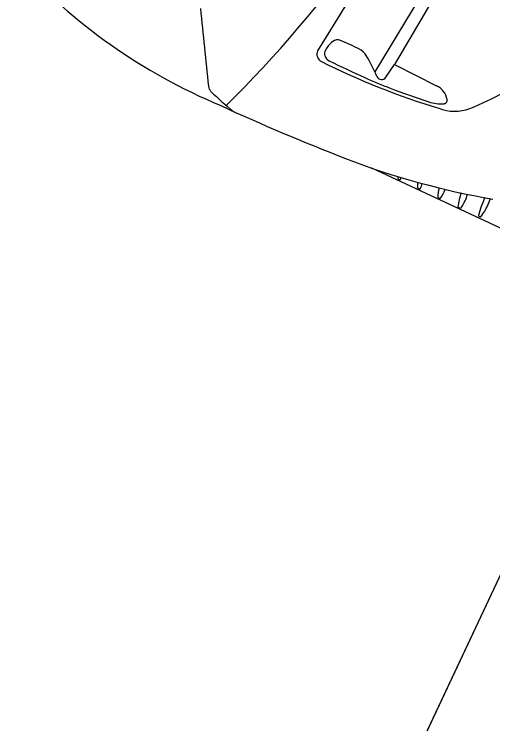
# Model space of a CAD drawing. Extents: x 14104283 to 14120882, y 8635219 to 8671666.
# Drawn here: x 14118461.21 to 14118470, y 8668387.45 to 8668400.49 of the extents above; entities that cross this region are included whole.
import ezdxf

# ---------------------------------------------------------------- set-up
doc = ezdxf.new("R2010")
doc.units = 0
for name, color, linetype in [('Cell', 7, 'Continuous'), ('Default', 7, 'Continuous'), ('Terrain', 7, 'Continuous')]:
    doc.layers.add(name, color=color, linetype=linetype)

msp = doc.modelspace()

# ---------------------------------------------------------------- linework, layer by layer
at = {"layer": 'Cell'}
for p, q in [((14118468.724, 8668402.973), (14118466.779, 8668399.816)), ((14118469.348, 8668401.944), (14118467.83, 8668399.43)), ((14118468.034, 8668399.33), (14118468.19, 8668399.564)), ((14118470.747, 8668396.269), (14118467.775, 8668397.661)), ((14118468.261, 8668397.46), (14118468.29, 8668397.447)), ((14118468.302, 8668397.451), (14118468.302, 8668397.451)), ((14118468.623, 8668397.29), (14118468.658, 8668397.274)), ((14118468.991, 8668397.118), (14118469.027, 8668397.102)), ((14118469.362, 8668396.94), (14118469.398, 8668396.922)), ((14118469.737, 8668396.779), (14118469.765, 8668396.767))]:
    msp.add_line(p, q, dxfattribs=at)
msp.add_lwpolyline([(14118469.421, 8668401.656), (14118468.19, 8668399.564), (14118468.964, 8668399.174)], dxfattribs=at)
for centre, radius, start, end in [((14118449.768, 8668414.347), 21.83, 314.6271, 334.9105), ((14118451.954, 8668405.775), 10.243, 323.2977, 335.0574), ((14118469.15, 8668408.693), 10.72, 222.4622, 247.2441), ((14119256.686, 8668482.389), 796.272, 185.896084, 185.999511), ((14118467.418, 8668399.54), 0.572, 129.1937, 150.0191), ((14118467.147, 8668399.872), 0.143, 67.6089, 129.1937), ((14118465.522, 8668395.929), 4.408, 62.7654, 67.6089), ((14118466.919, 8668399.753), 0.153, 155.8413, 243.5708), ((14118467.034, 8668399.761), 0.129, 150.0191, 196.9404), ((14118467.386, 8668399.551), 0.335, 31.6555, 62.7654), ((14118467.056, 8668399.768), 0.152, 196.9404, 244.144), ((14118465.299, 8668398.264), 2.787, 22.7628, 31.6555), ((14118473.087, 8668412.162), 14.011, 243.5708, 253.0579), ((14118479.306, 8668425.045), 28.241, 244.144, 245.6186), ((14118468.04, 8668402.76), 4.288, 290.952, 309.5042), ((14118471.103, 8668406.945), 8.369, 245.6186, 249.0788), ((14118467.955, 8668399.378), 0.0928, 202.7628, 328.8532), ((14118464.929, 8668399.179), 0.154, 185.9995, 225.6874), ((14118473.5, 8668413.217), 15.084, 249.0788, 251.9249), ((14118468.799, 8668398.847), 0.366, 11.1497, 63.2699), ((14118468.892, 8668403.238), 5.828, 225.6874, 231.1294), ((14118469.055, 8668399.596), 0.756, 251.9249, 273.3818), ((14118469.095, 8668398.906), 0.0638, 273.3818, 11.1497), ((14118482.001, 8668435.769), 40.683, 245.3039, 248.807), ((14118469.293, 8668399.488), 0.784, 248.3728, 290.952), ((14118472.329, 8668410.844), 13.948, 248.8363, 260.37), ((14118469.452, 8668397.552), 1.201, 182.1851, 183.9249), ((14118468.265, 8668397.47), 0.0109, 182.4243, 249.5951), ((14118468.294, 8668397.456), 0.00943, 245.8702, 327.0238), ((14118462.464, 8668398.91), 6.017, 345.9619, 346.3282), ((14118469.809, 8668397.358), 1.195, 177.9538, 182.8129), ((14118468.623, 8668397.298), 0.00792, 176.0515, 265.2261), ((14118406.532, 8668416.207), 64.957, 343.0573, 343.14855), ((14118470.086, 8668397.05), 1.104, 167.0663, 176.0515), ((14118468.662, 8668397.283), 0.00943, 245.8702, 327.0238), ((14118468.313, 8668397.576), 0.865, 327.0238, 339.2932), ((14118470.453, 8668396.829), 1.104, 160.1139, 173.7622), ((14118465.496, 8668398.527), 4.256, 341.042, 341.5484), ((14118468.992, 8668397.126), 0.00792, 176.0515, 265.2261), ((14118469.031, 8668397.11), 0.00943, 245.8702, 327.0238), ((14118468.703, 8668397.425), 0.865, 324.7345, 341.042), ((14118471.67, 8668396.268), 2.007, 154.9219, 164.8567), ((14118465.977, 8668398.622), 4.256, 337.2922, 339.0497), ((14118469.363, 8668396.948), 0.00792, 173.7622, 262.9368), ((14118469.402, 8668396.931), 0.00943, 243.5809, 324.7345), ((14118469.105, 8668397.313), 0.865, 320.9847, 337.2922), ((14118469.742, 8668396.788), 0.0104, 159.592, 240.6316), ((14118469.77, 8668396.775), 0.00943, 239.8311, 320.9847)]:
    msp.add_arc(centre, radius, start, end, dxfattribs=at)
at = {"layer": 'Default'}
msp.add_lwpolyline([(14118468.011, 8668385.667), (14118483.41, 8668418.446), (14118488.425, 8668429.12), (14118491.413, 8668427.643), (14118470.999, 8668384.189)], close=True, dxfattribs=at)
at = {"layer": 'Terrain'}
msp.add_line((14118455.182, 8668358.358), (14118511.638, 8668478.534), dxfattribs=at)

doc.saveas('drawing.dxf')
